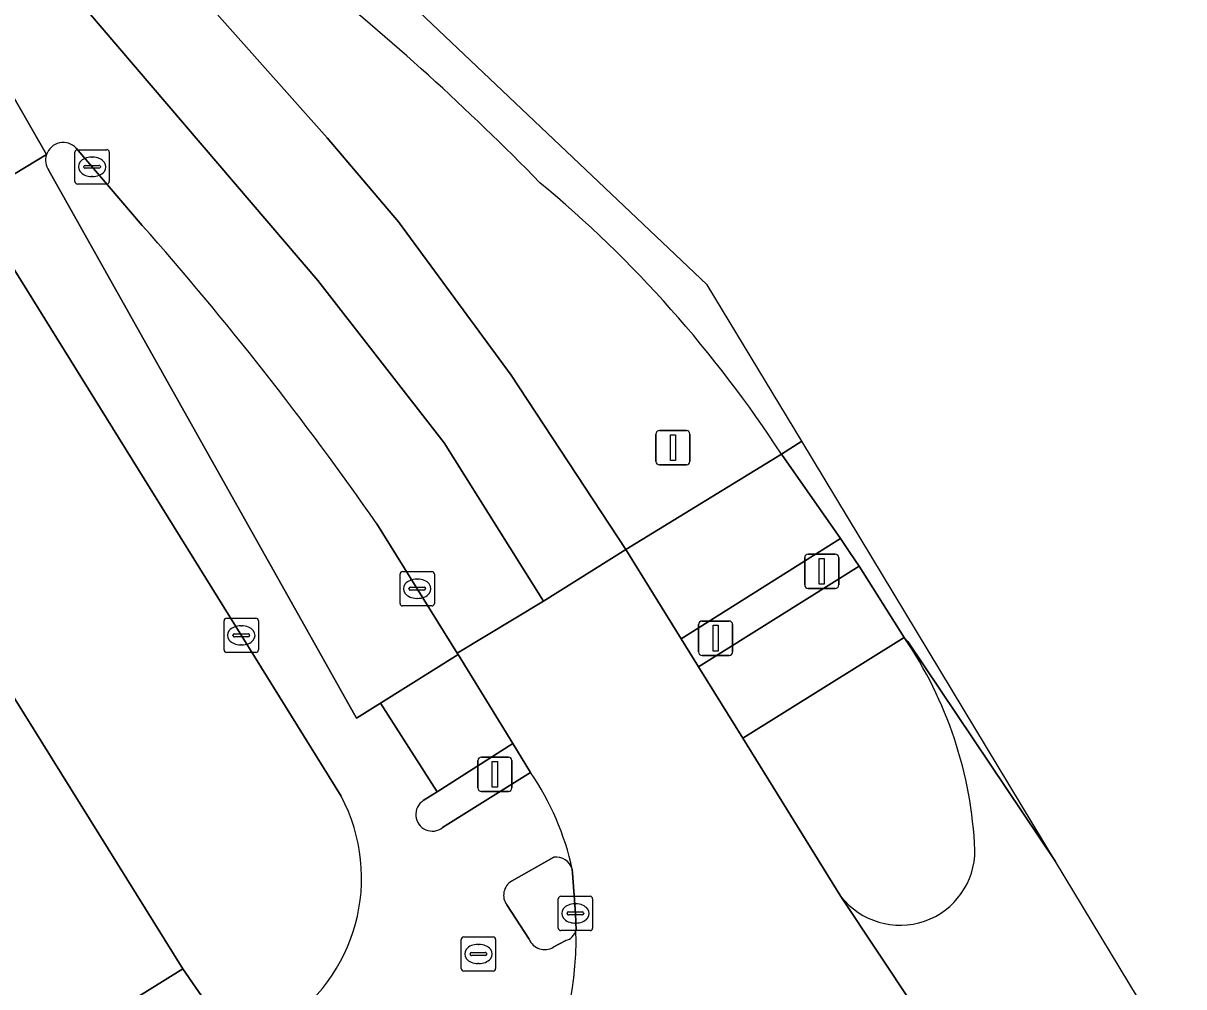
# Model space of a CAD drawing. Extents: x 159888 to 160761, y 384031 to 384750.
# Drawn here: x 160727.23 to 160761.02, y 384134.9 to 384162.97 of the extents above; entities that cross this region are included whole.
import ezdxf

# ---------------------------------------------------------------- set-up
doc = ezdxf.new("R2010")
doc.units = 0
for name, color, linetype in [('IMGEO_Berm_groen', 7, 'Continuous'), ('IMGEO_Fietspad_open', 7, 'Continuous'), ('IMGEO_Kolk', 7, 'Continuous'), ('IMGEO_Lichtmast', 7, 'Continuous'), ('IMGEO_Pand', 7, 'Continuous'), ('IMGEO_Rijbaan_lokaal_gesloten', 7, 'Continuous'), ('IMGEO_Rioolput', 7, 'Continuous'), ('IMGEO_Verkeerseiland_open', 7, 'Continuous'), ('IMGEO_Verkeersregelinstallatiepaal', 7, 'Continuous'), ('IMGEO_Voetpad_open', 7, 'Continuous')]:
    doc.layers.add(name, color=color, linetype=linetype)

msp = doc.modelspace()

# ---------------------------------------------------------------- linework, layer by layer
at = {"layer": 'IMGEO_Berm_groen'}
msp.add_lwpolyline([(160722.103, 384178.75), (160721.392, 384178.231), (160722.765, 384176.019), (160726.685, 384170.566), (160727.245, 384169.786), (160729.416, 384167.144), (160732.078, 384164.139), (160736.076, 384159.626), (160738.151, 384157.187), (160741.437, 384152.722), (160744.77, 384147.64), (160749.305, 384150.414)], dxfattribs=at)
for centre, radius, start, end in [((160689.945, 384107.259), 73.114, 44.30165, 51.37154), ((160719.665, 384131.142), 35.354, 33.0314, 50.2518)]:
    msp.add_arc(centre, radius, start, end, dxfattribs=at)
at = {"layer": 'IMGEO_Fietspad_open'}
for points in [[(160727.905, 384159.142), (160725.705, 384157.813), (160736.482, 384140.456)], [(160738.873, 384140.324), (160739.274, 384140.581), (160737.633, 384143.165), (160736.928, 384142.724), (160727.976, 384158.677)], [(160741.994, 384141.146), (160739.437, 384139.538)], [(160741.442, 384137.978), (160742.676, 384138.678)], [(160741.958, 384136.287), (160741.303, 384137.289)], [(160743.023, 384136.247), (160742.658, 384136.056)]]:
    msp.add_lwpolyline(points, dxfattribs=at)
msp.add_lwpolyline([(160751.56, 384147.152), (160746.888, 384144.218), (160748.178, 384142.144), (160752.877, 384145.074)], close=True, dxfattribs=at)
for centre, radius, start, end in [((160728.391, 384158.978), 0.513, 161.3727, 215.99), ((160735.417, 384136.633), 7.976, 12.2473, 34.4584), ((160731.987, 384138.068), 5.09, 301.6526, 27.9757), ((160739.139, 384139.92), 0.484, 123.3359, 307.9873), ((160742.738, 384138.189), 0.493, 15.9863, 97.2773), ((160741.691, 384137.569), 0.479, 121.389, 215.7993), ((160733.834, 384136.303), 9.489, 327.9392, 1.5084), ((160742.909, 384136.655), 0.423, 285.6008, 346.1094), ((160742.407, 384136.47), 0.485, 202.2209, 301.2533)]:
    msp.add_arc(centre, radius, start, end, dxfattribs=at)
at = {"layer": 'IMGEO_Kolk'}
for p, q in [((160728.732, 384158.36), (160728.732, 384159.212)), ((160728.807, 384159.286), (160729.659, 384159.286)), ((160729.22, 384159.066), (160729.245, 384159.066)), ((160729.733, 384159.212), (160729.733, 384158.36)), ((160728.991, 384158.78), (160728.991, 384158.792)), ((160729.429, 384158.743), (160729.031, 384158.743)), ((160729.034, 384158.829), (160729.432, 384158.829)), ((160729.475, 384158.792), (160729.475, 384158.78)), ((160729.243, 384158.506), (160729.218, 384158.506)), ((160729.659, 384158.286), (160728.807, 384158.286)), ((160738.196, 384146.071), (160738.196, 384146.923)), ((160738.271, 384146.997), (160739.123, 384146.997)), ((160739.197, 384146.923), (160739.197, 384146.071)), ((160738.498, 384146.54), (160738.896, 384146.54)), ((160738.684, 384146.777), (160738.709, 384146.777)), ((160738.455, 384146.491), (160738.455, 384146.503)), ((160738.893, 384146.454), (160738.495, 384146.454)), ((160738.707, 384146.217), (160738.682, 384146.217)), ((160738.939, 384146.503), (160738.939, 384146.491)), ((160739.123, 384145.997), (160738.271, 384145.997)), ((160733.074, 384144.713), (160733.074, 384145.565)), ((160733.149, 384145.639), (160734.001, 384145.639)), ((160734.075, 384145.565), (160734.075, 384144.713)), ((160733.376, 384145.182), (160733.774, 384145.182)), ((160733.562, 384145.419), (160733.587, 384145.419)), ((160733.333, 384145.133), (160733.333, 384145.145)), ((160733.771, 384145.096), (160733.373, 384145.096)), ((160733.585, 384144.859), (160733.56, 384144.859)), ((160733.817, 384145.145), (160733.817, 384145.133)), ((160734.001, 384144.639), (160733.149, 384144.639)), ((160742.803, 384136.613), (160742.803, 384137.465)), ((160742.878, 384137.539), (160743.73, 384137.539)), ((160743.804, 384137.465), (160743.804, 384136.613)), ((160743.105, 384137.082), (160743.503, 384137.082)), ((160743.291, 384137.319), (160743.316, 384137.319)), ((160743.062, 384137.033), (160743.062, 384137.045)), ((160743.5, 384136.996), (160743.102, 384136.996)), ((160743.314, 384136.759), (160743.289, 384136.759)), ((160743.546, 384137.045), (160743.546, 384137.033)), ((160743.73, 384136.539), (160742.878, 384136.539))]:
    msp.add_line(p, q, dxfattribs=at)
for points in [[(160728.732, 384158.36), (160728.732, 384159.212)], [(160728.807, 384159.286), (160729.659, 384159.286)], [(160729.733, 384159.212), (160729.733, 384158.36)], [(160729.659, 384158.286), (160728.807, 384158.286)], [(160738.196, 384146.071), (160738.196, 384146.923)], [(160738.271, 384146.997), (160739.123, 384146.997)], [(160739.197, 384146.923), (160739.197, 384146.071)], [(160739.123, 384145.997), (160738.271, 384145.997)], [(160733.074, 384144.713), (160733.074, 384145.565)], [(160733.149, 384145.639), (160734.001, 384145.639)], [(160734.075, 384145.565), (160734.075, 384144.713)], [(160734.001, 384144.639), (160733.149, 384144.639)], [(160742.803, 384136.613), (160742.803, 384137.465)], [(160742.878, 384137.539), (160743.73, 384137.539)], [(160743.804, 384137.465), (160743.804, 384136.613)], [(160743.73, 384136.539), (160742.878, 384136.539)]]:
    msp.add_lwpolyline(points, dxfattribs=at)
for centre, radius, start, end in [((160728.809, 384159.21), 0.0765, 91.552, 178.448), ((160728.809, 384159.21), 0.0765, 91.552, 178.448), ((160729.657, 384159.21), 0.0765, 1.552, 88.448), ((160729.657, 384159.21), 0.0765, 1.552, 88.448), ((160729.031, 384158.789), 0.0403, 85.8775, 175.7526), ((160729.028, 384158.779), 0.0366, 178.938, 274.7102), ((160729.432, 384158.786), 0.043, 264.8664, 352.4533), ((160729.436, 384158.791), 0.0386, 1.7309, 96.639), ((160728.809, 384158.362), 0.0765, 181.552, 268.448), ((160728.809, 384158.362), 0.0765, 181.552, 268.448), ((160729.657, 384158.362), 0.0765, 271.552, 358.448), ((160729.657, 384158.362), 0.0765, 271.552, 358.448), ((160738.273, 384146.921), 0.0765, 91.552, 178.448), ((160738.273, 384146.921), 0.0765, 91.552, 178.448), ((160739.121, 384146.921), 0.0765, 1.552, 88.448), ((160739.121, 384146.921), 0.0765, 1.552, 88.448), ((160738.495, 384146.5), 0.0403, 85.8775, 175.7526), ((160738.9, 384146.502), 0.0386, 1.7309, 96.639), ((160738.492, 384146.49), 0.0366, 178.938, 274.7102), ((160738.896, 384146.497), 0.043, 264.8664, 352.4533), ((160738.273, 384146.073), 0.0765, 181.552, 268.448), ((160738.273, 384146.073), 0.0765, 181.552, 268.448), ((160739.121, 384146.073), 0.0765, 271.552, 358.448), ((160739.121, 384146.073), 0.0765, 271.552, 358.448), ((160733.151, 384145.563), 0.0765, 91.552, 178.448), ((160733.151, 384145.563), 0.0765, 91.552, 178.448), ((160733.999, 384145.563), 0.0765, 1.552, 88.448), ((160733.999, 384145.563), 0.0765, 1.552, 88.448), ((160733.373, 384145.142), 0.0403, 85.8775, 175.7526), ((160733.778, 384145.144), 0.0386, 1.7309, 96.639), ((160733.37, 384145.132), 0.0366, 178.938, 274.7102), ((160733.774, 384145.139), 0.043, 264.8664, 352.4533), ((160733.151, 384144.715), 0.0765, 181.552, 268.448), ((160733.151, 384144.715), 0.0765, 181.552, 268.448), ((160733.999, 384144.715), 0.0765, 271.552, 358.448), ((160733.999, 384144.715), 0.0765, 271.552, 358.448), ((160742.88, 384137.463), 0.0765, 91.552, 178.448), ((160742.88, 384137.463), 0.0765, 91.552, 178.448), ((160743.728, 384137.463), 0.0765, 1.552, 88.448), ((160743.728, 384137.463), 0.0765, 1.552, 88.448), ((160743.102, 384137.042), 0.0403, 85.8775, 175.7526), ((160743.507, 384137.044), 0.0386, 1.7309, 96.639), ((160743.099, 384137.032), 0.0366, 178.938, 274.7102), ((160743.503, 384137.039), 0.043, 264.8664, 352.4533), ((160742.88, 384136.615), 0.0765, 181.552, 268.448), ((160742.88, 384136.615), 0.0765, 181.552, 268.448), ((160743.728, 384136.615), 0.0765, 271.552, 358.448), ((160743.728, 384136.615), 0.0765, 271.552, 358.448)]:
    msp.add_arc(centre, radius, start, end, dxfattribs=at)
for centre, major_axis, ratio, start_param, end_param in [((160729.219, 384158.786), (-0.387, 0.002), 0.722429, 4.712389, 7.853982), ((160729.244, 384158.786), (-0.39, 0.002), 0.717154, 1.570796, 4.712389), ((160738.683, 384146.497), (-0.387, 0.002), 0.722429, 4.712389, 7.853982), ((160738.708, 384146.497), (-0.39, 0.002), 0.717154, 1.570796, 4.712389), ((160733.561, 384145.139), (-0.387, 0.002), 0.722429, 4.712389, 7.853982), ((160733.586, 384145.139), (-0.39, 0.002), 0.717154, 1.570796, 4.712389), ((160743.29, 384137.039), (-0.387, 0.002), 0.722429, 4.712389, 7.853982), ((160743.315, 384137.039), (-0.39, 0.002), 0.717154, 1.570796, 4.712389)]:
    msp.add_ellipse(centre, major_axis=major_axis, ratio=ratio, start_param=start_param, end_param=end_param, dxfattribs=at)
at = {"layer": 'IMGEO_Lichtmast'}
for p, q in [((160745.647, 384150.204), (160745.647, 384151.004)), ((160745.647, 384151.004), (160745.647, 384150.204)), ((160745.747, 384151.104), (160746.537, 384151.104)), ((160746.537, 384151.104), (160745.747, 384151.104)), ((160746.637, 384151.004), (160746.637, 384150.204)), ((160746.637, 384150.204), (160746.637, 384151.004)), ((160746.537, 384150.104), (160745.747, 384150.104)), ((160745.747, 384150.104), (160746.537, 384150.104))]:
    msp.add_line(p, q, dxfattribs=at)
msp.add_lwpolyline([(160746.067, 384150.979), (160746.217, 384150.979), (160746.217, 384150.229), (160746.067, 384150.229), (160746.067, 384150.979)], dxfattribs=at)
for centre, start, end in [((160745.747, 384151.004), 90, 180), ((160745.747, 384151.004), 90, 180), ((160746.537, 384151.004), 0, 90), ((160746.537, 384151.004), 360, 90), ((160745.747, 384150.204), 180, 270), ((160745.747, 384150.204), 180, 270), ((160746.537, 384150.204), 270, 0), ((160746.537, 384150.204), 270, 0)]:
    msp.add_arc(centre, 0.1, start, end, dxfattribs=at)
at = {"layer": 'IMGEO_Pand'}
msp.add_lwpolyline([(160719.123, 384156.955), (160718.946, 384157.24), (160717.715, 384156.474), (160717.841, 384156.272), (160707.822, 384149.992), (160707.888, 384149.886), (160710.287, 384146.024), (160715.574, 384137.552), (160711.345, 384134.923), (160713.838, 384130.913), (160716.172, 384127.353), (160717.183, 384127.975), (160718.183, 384126.432), (160719.738, 384127.395), (160720.886, 384128.107), (160720.768, 384128.331), (160727.629, 384132.783), (160731.874, 384135.425), (160719.863, 384154.725), (160718.949, 384156.194), (160719.416, 384156.484)], close=True, dxfattribs=at)
at = {"layer": 'IMGEO_Rijbaan_lokaal_gesloten'}
for points in [[(160749.892, 384150.791), (160747.142, 384155.348), (160723.846, 384177.438), (160674.582, 384257.042), (160657.045, 384285.38), (160633.021, 384324.291), (160632.074, 384323.722), (160677.924, 384250), (160717.593, 384185.942), (160721.789, 384179.196), (160722.103, 384178.75)], [(160716.812, 384178.507), (160727.905, 384159.142)], [(160737.526, 384148.388), (160739.862, 384144.624), (160742.378, 384146.138), (160739.485, 384150.742), (160735.808, 384155.472), (160724.659, 384168.519), (160716.812, 384178.507)], [(160728.769, 384159.331), (160730.693, 384157.08)], [(160749.305, 384150.414), (160749.892, 384150.791)], [(160756.382, 384129.485), (160751.035, 384137.536), (160748.178, 384142.144), (160746.888, 384144.218), (160746.38, 384145.04), (160744.77, 384147.64), (160742.378, 384146.138), (160739.862, 384144.624), (160739.891, 384144.577), (160741.477, 384141.99), (160741.994, 384141.146)], [(160761.015, 384132.364), (160757.278, 384138.555), (160752.982, 384144.957), (160752.877, 384145.074)], [(160743.212, 384138.325), (160743.222, 384138.214), (160743.306, 384137.039), (160743.311, 384136.789), (160743.32, 384136.553)], [(160751.035, 384137.536), (160756.382, 384129.485), (160761.015, 384132.364)]]:
    msp.add_lwpolyline(points, dxfattribs=at)
for points in [[(160631.369, 384323.299), (160628.254, 384321.427), (160658.156, 384273.096), (160712.066, 384186.351), (160716.812, 384178.507), (160724.659, 384168.519), (160735.808, 384155.472), (160739.485, 384150.742), (160742.378, 384146.138), (160744.77, 384147.64), (160741.437, 384152.722), (160738.151, 384157.187), (160736.076, 384159.626), (160732.078, 384164.139), (160729.416, 384167.144), (160727.245, 384169.786), (160726.685, 384170.566), (160722.765, 384176.019), (160721.392, 384178.231), (160720.54, 384179.603), (160716.199, 384186.525), (160676.893, 384250)], [(160628.254, 384321.427), (160626.898, 384320.642), (160627.201, 384320.153), (160666.822, 384256.425), (160713.185, 384181.538), (160717.699, 384173.243), (160725.705, 384157.813), (160727.905, 384159.142), (160716.812, 384178.507), (160712.066, 384186.351), (160658.156, 384273.096)], [(160757.278, 384138.555), (160749.892, 384150.791), (160749.305, 384150.414), (160751.024, 384147.959), (160751.293, 384147.556), (160751.56, 384147.152), (160752.877, 384145.074), (160752.982, 384144.957)]]:
    msp.add_lwpolyline(points, close=True, dxfattribs=at)
for centre, radius, start, end in [((160689.945, 384107.259), 73.114, 44.30165, 51.37154), ((160728.393, 384158.979), 0.515, 43.1086, 161.5695), ((160719.665, 384131.142), 35.354, 33.0314, 50.2518), ((160658.355, 384093.182), 96.518, 34.88834, 41.45522), ((160743.044, 384138.371), 11.9, 2.4832, 34.2811), ((160735.417, 384136.633), 7.976, 12.2473, 34.4584), ((160752.754, 384138.875), 2.179, 217.9057, 0.3257), ((160733.834, 384136.303), 9.489, 327.9392, 1.5084)]:
    msp.add_arc(centre, radius, start, end, dxfattribs=at)
at = {"layer": 'IMGEO_Rioolput'}
for p, q in [((160739.979, 384135.432), (160739.979, 384136.284)), ((160740.054, 384136.358), (160740.906, 384136.358)), ((160740.467, 384136.138), (160740.492, 384136.138)), ((160740.98, 384136.284), (160740.98, 384135.432)), ((160740.238, 384135.852), (160740.238, 384135.864)), ((160740.676, 384135.815), (160740.278, 384135.815)), ((160740.281, 384135.901), (160740.679, 384135.901)), ((160740.722, 384135.864), (160740.722, 384135.852)), ((160740.49, 384135.578), (160740.465, 384135.578)), ((160740.906, 384135.358), (160740.054, 384135.358))]:
    msp.add_line(p, q, dxfattribs=at)
for points in [[(160739.979, 384135.432), (160739.979, 384136.284)], [(160740.054, 384136.358), (160740.906, 384136.358)], [(160740.98, 384136.284), (160740.98, 384135.432)], [(160740.906, 384135.358), (160740.054, 384135.358)]]:
    msp.add_lwpolyline(points, dxfattribs=at)
for centre, radius, start, end in [((160740.056, 384136.282), 0.0765, 91.552, 178.448), ((160740.056, 384136.282), 0.0765, 91.552, 178.448), ((160740.904, 384136.282), 0.0765, 1.552, 88.448), ((160740.904, 384136.282), 0.0765, 1.552, 88.448), ((160740.278, 384135.861), 0.0403, 85.8775, 175.7526), ((160740.275, 384135.851), 0.0366, 178.938, 274.7102), ((160740.679, 384135.858), 0.043, 264.8664, 352.4533), ((160740.683, 384135.863), 0.0386, 1.7309, 96.639), ((160740.056, 384135.434), 0.0765, 181.552, 268.448), ((160740.056, 384135.434), 0.0765, 181.552, 268.448), ((160740.904, 384135.434), 0.0765, 271.552, 358.448), ((160740.904, 384135.434), 0.0765, 271.552, 358.448)]:
    msp.add_arc(centre, radius, start, end, dxfattribs=at)
for centre, major_axis, ratio, start_param, end_param in [((160740.466, 384135.858), (-0.387, 0.002), 0.722429, 4.712389, 7.853982), ((160740.491, 384135.858), (-0.39, 0.002), 0.717154, 1.570796, 4.712389)]:
    msp.add_ellipse(centre, major_axis=major_axis, ratio=ratio, start_param=start_param, end_param=end_param, dxfattribs=at)
at = {"layer": 'IMGEO_Verkeerseiland_open'}
for points in [[(160730.693, 384157.08), (160728.769, 384159.331)], [(160727.976, 384158.677), (160736.928, 384142.724), (160737.633, 384143.165), (160739.891, 384144.577), (160739.862, 384144.624), (160737.526, 384148.388)], [(160752.877, 384145.074), (160748.178, 384142.144), (160751.035, 384137.536)], [(160741.994, 384141.146), (160741.477, 384141.99), (160739.274, 384140.581), (160738.873, 384140.324)], [(160739.437, 384139.538), (160741.994, 384141.146)], [(160742.676, 384138.678), (160741.442, 384137.978)], [(160743.32, 384136.553), (160743.311, 384136.789), (160743.306, 384137.039), (160743.222, 384138.214), (160743.212, 384138.325)], [(160741.303, 384137.289), (160741.958, 384136.287)], [(160742.658, 384136.056), (160743.023, 384136.247)]]:
    msp.add_lwpolyline(points, dxfattribs=at)
msp.add_lwpolyline([(160751.56, 384147.152), (160751.293, 384147.556), (160751.024, 384147.959), (160746.38, 384145.04), (160746.888, 384144.218)], close=True, dxfattribs=at)
for centre, radius, start, end in [((160728.393, 384158.979), 0.515, 43.1086, 161.5695), ((160728.391, 384158.978), 0.513, 161.3727, 215.99), ((160658.355, 384093.182), 96.518, 34.88834, 41.45522), ((160743.044, 384138.371), 11.9, 2.4832, 34.2811), ((160739.139, 384139.92), 0.484, 123.3359, 307.9873), ((160752.754, 384138.875), 2.179, 217.9057, 0.3257), ((160742.738, 384138.189), 0.493, 15.9863, 97.2773), ((160741.691, 384137.569), 0.479, 121.389, 215.7993), ((160742.909, 384136.655), 0.423, 285.6008, 346.1094), ((160742.407, 384136.47), 0.485, 202.2209, 301.2533)]:
    msp.add_arc(centre, radius, start, end, dxfattribs=at)
at = {"layer": 'IMGEO_Verkeersregelinstallatiepaal'}
for p, q in [((160749.979, 384146.606), (160749.979, 384147.406)), ((160749.979, 384147.406), (160749.979, 384146.606)), ((160750.079, 384147.506), (160750.869, 384147.506)), ((160750.869, 384147.506), (160750.079, 384147.506)), ((160750.969, 384147.406), (160750.969, 384146.606)), ((160750.969, 384146.606), (160750.969, 384147.406)), ((160750.869, 384146.506), (160750.079, 384146.506)), ((160750.079, 384146.506), (160750.869, 384146.506)), ((160746.991, 384145.557), (160747.781, 384145.557)), ((160747.781, 384145.557), (160746.991, 384145.557)), ((160746.891, 384144.657), (160746.891, 384145.457)), ((160746.891, 384145.457), (160746.891, 384144.657)), ((160747.881, 384145.457), (160747.881, 384144.657)), ((160747.881, 384144.657), (160747.881, 384145.457)), ((160747.781, 384144.557), (160746.991, 384144.557)), ((160746.991, 384144.557), (160747.781, 384144.557)), ((160740.464, 384140.694), (160740.464, 384141.494)), ((160740.464, 384141.494), (160740.464, 384140.694)), ((160740.564, 384141.594), (160741.354, 384141.594)), ((160741.354, 384141.594), (160740.564, 384141.594)), ((160741.454, 384141.494), (160741.454, 384140.694)), ((160741.454, 384140.694), (160741.454, 384141.494)), ((160741.354, 384140.594), (160740.564, 384140.594)), ((160740.564, 384140.594), (160741.354, 384140.594))]:
    msp.add_line(p, q, dxfattribs=at)
for points in [[(160750.399, 384147.381), (160750.549, 384147.381), (160750.549, 384146.631), (160750.399, 384146.631), (160750.399, 384147.381)], [(160747.311, 384145.432), (160747.461, 384145.432), (160747.461, 384144.682), (160747.311, 384144.682), (160747.311, 384145.432)], [(160740.884, 384141.469), (160741.034, 384141.469), (160741.034, 384140.719), (160740.884, 384140.719), (160740.884, 384141.469)]]:
    msp.add_lwpolyline(points, dxfattribs=at)
for centre, start, end in [((160750.079, 384147.406), 90, 180), ((160750.079, 384147.406), 90, 180), ((160750.869, 384147.406), 0, 90), ((160750.869, 384147.406), 360, 90), ((160750.079, 384146.606), 180, 270), ((160750.079, 384146.606), 180, 270), ((160750.869, 384146.606), 270, 0), ((160750.869, 384146.606), 270, 0), ((160746.991, 384145.457), 90, 180), ((160746.991, 384145.457), 90, 180), ((160747.781, 384145.457), 0, 90), ((160747.781, 384145.457), 360, 90), ((160746.991, 384144.657), 180, 270), ((160746.991, 384144.657), 180, 270), ((160747.781, 384144.657), 270, 0), ((160747.781, 384144.657), 270, 0), ((160740.564, 384141.494), 90, 180), ((160740.564, 384141.494), 90, 180), ((160741.354, 384141.494), 0, 90), ((160741.354, 384141.494), 360, 90), ((160740.564, 384140.694), 180, 270), ((160740.564, 384140.694), 180, 270), ((160741.354, 384140.694), 270, 0), ((160741.354, 384140.694), 270, 0)]:
    msp.add_arc(centre, 0.1, start, end, dxfattribs=at)
at = {"layer": 'IMGEO_Voetpad_open'}
for points in [[(160694.635, 384201.648), (160697.746, 384196.634), (160700.889, 384191.569), (160702.471, 384189.025), (160707.112, 384181.599), (160708.874, 384179.395), (160719.777, 384161.847), (160721.803, 384158.639), (160719.123, 384156.955), (160719.416, 384156.484), (160718.949, 384156.194), (160719.863, 384154.725), (160731.874, 384135.425), (160733.528, 384133.035), (160734.658, 384133.736)], [(160736.482, 384140.456), (160725.705, 384157.813), (160712.528, 384179.044), (160711.54, 384180.634), (160710.632, 384180.07), (160708.727, 384183.137)]]:
    msp.add_lwpolyline(points, dxfattribs=at)
for points in [[(160746.38, 384145.04), (160751.024, 384147.959), (160749.305, 384150.414), (160744.77, 384147.64)], [(160739.891, 384144.577), (160737.633, 384143.165), (160739.274, 384140.581), (160741.477, 384141.99)], [(160727.72, 384129.43), (160733.528, 384133.035), (160731.874, 384135.425), (160727.629, 384132.783), (160720.768, 384128.331), (160720.886, 384128.107), (160719.738, 384127.395), (160718.183, 384126.432), (160717.142, 384125.788), (160716.905, 384126.167), (160694.246, 384112.079), (160691.501, 384110.372), (160692.402, 384108.934), (160693.185, 384107.97), (160693.613, 384108.24), (160695.906, 384109.665)]]:
    msp.add_lwpolyline(points, close=True, dxfattribs=at)
msp.add_arc((160731.987, 384138.068), 5.09, 301.6526, 27.9757, dxfattribs=at)

doc.saveas('drawing.dxf')
